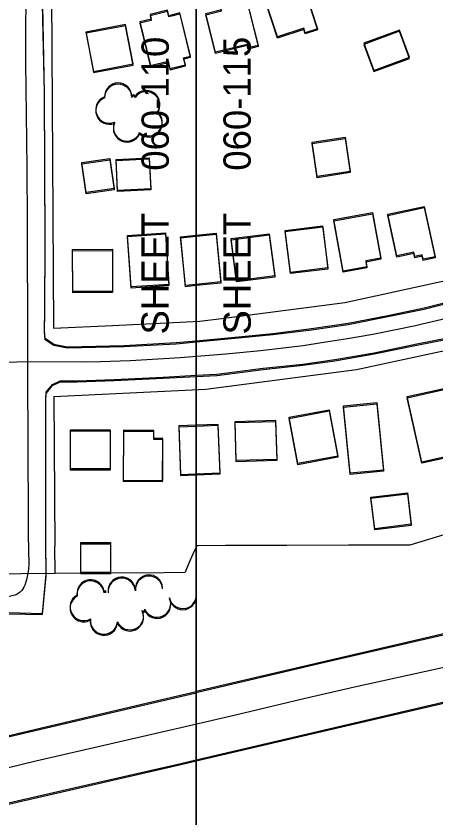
# Model space of a CAD drawing. Extents: x -25029 to 2274964, y -81170 to 687028.
# Drawn here: x 5120 to 5427, y -66702 to -66115 of the extents above; entities that cross this region are included whole.
import ezdxf

# ---------------------------------------------------------------- set-up
doc = ezdxf.new("R2010")
doc.units = 0
for name, color, linetype in [('60', 7, 'Continuous'), ('81911BEA - RW_X_Fee_RW', 7, 'Continuous'), ('BLDG', 7, 'Continuous'), ('GE_X_CL_2000', 7, 'Continuous'), ('INTERSTATE', 7, 'Continuous'), ('ROAD', 7, 'Continuous'), ('TI_SHEET', 7, 'Continuous'), ('TREES', 7, 'Continuous')]:
    doc.layers.add(name, color=color, linetype=linetype)

msp = doc.modelspace()

# ---------------------------------------------------------------- linework, layer by layer
at = {"layer": '60'}
for points in [[(251.64, -64748.36), (5251.64, -64748.36), (5251.64, -68748.36), (251.64, -68748.36)], [(5251.64, -64748.36), (10251.64, -64748.36), (10251.64, -68748.36), (5251.64, -68748.36)]]:
    msp.add_lwpolyline(points, close=True, dxfattribs=at)
at = {"layer": '81911BEA - RW_X_Fee_RW'}
for p, q in [((5147.5, -66393.78), (5148.19, -66503.36)), ((5455.1, -66488.17), (5408.19, -66502.77)), ((5148.4, -66523.25), (5148.19, -66503.36))]:
    msp.add_line(p, q, dxfattribs=at)
for points in [[(5145.67, -66099.86), (5146.42, -66219.85), (5147.19, -66343.78)], [(5147.19, -66343.78), (5190.34, -66341.73), (5230.27, -66339.83), (5254.28, -66338.69), (5270.12, -66336.62), (5309.76, -66331.45), (5349.41, -66326.27), (5360.59, -66324.81), (5388.67, -66318.76), (5427.75, -66310.34), (5465.39, -66302.23), (5466.82, -66301.79), (5505.09, -66290.18), (5543.34, -66278.57), (5567.98, -66271.09), (5581.24, -66265.84), (5618.41, -66251.12), (5655.58, -66236.4), (5667.65, -66231.62), (5691.88, -66219.63), (5727.7, -66201.9), (5763.74, -66184.07)], [(5147.5, -66393.78), (5258.71, -66388.5), (5369.1, -66374.08), (5477.93, -66350.63), (5582.07, -66319.02), (5584.46, -66318.3), (5687.96, -66277.31), (5787.74, -66227.94)], [(5252.05, -66503.03), (5249.21, -66509.15), (5246.43, -66515.84), (5243.72, -66522.55)], [(5408.19, -66502.77), (5363.19, -66502.67), (5318.18, -66502.82), (5301.71, -66502.87), (5278.19, -66502.95), (5273.19, -66502.96), (5252.05, -66503.03)], [(5098.37, -66523.74), (5123.31, -66523.5), (5148.4, -66523.25)], [(5148.4, -66523.25), (5188.31, -66522.98), (5228.31, -66522.67), (5243.72, -66522.55)]]:
    msp.add_lwpolyline(points, dxfattribs=at)
at = {"layer": 'BLDG'}
for p, q in [((5251.63, -66275.57), (5266.23, -66274.11)), ((5251.64, -66276.43), (5266.24, -66274.97)), ((5251.64, -66451.2), (5269.19, -66450.51)), ((5251.65, -66450.34), (5269.2, -66449.65))]:
    msp.add_line(p, q, dxfattribs=at)
for points in [[(5310.39, -66100.17), (5309.62, -66097.83), (5321.69, -66093.87), (5322.72, -66096.99), (5330.72, -66094.38), (5340.54, -66124.39), (5331.52, -66127.34), (5330.42, -66123.99), (5311.16, -66130.3), (5302.18, -66102.85)], [(5310.43, -66101.03), (5309.66, -66098.69), (5321.73, -66094.74), (5322.76, -66097.86), (5330.76, -66095.25), (5340.57, -66125.26), (5331.55, -66128.21), (5330.45, -66124.86), (5311.19, -66131.16), (5302.22, -66103.71)], [(5270.29, -66110.35), (5268.63, -66103.74), (5287.67, -66098.97), (5297.11, -66136.63), (5289.75, -66138.47), (5289.08, -66135.8), (5265.87, -66141.62), (5258.77, -66113.24)], [(5270.32, -66111.21), (5268.66, -66104.6), (5287.71, -66099.83), (5297.14, -66137.49), (5289.78, -66139.33), (5289.11, -66136.66), (5265.9, -66142.48), (5258.8, -66114.1)], [(5231.18, -66148.15), (5232.5, -66153.52), (5243.75, -66150.74), (5242.5, -66145.65), (5247.58, -66144.4), (5239.81, -66112.81), (5231.61, -66114.84), (5230.62, -66110.82), (5217.92, -66113.95), (5218.76, -66117.38), (5210.4, -66119.43), (5218.25, -66151.33)], [(5231.21, -66149), (5232.53, -66154.37), (5243.78, -66151.6), (5242.53, -66146.51), (5247.61, -66145.26), (5239.84, -66113.67), (5231.64, -66115.69), (5230.65, -66111.67), (5217.95, -66114.8), (5218.79, -66118.23), (5210.43, -66120.28), (5218.28, -66152.18)], [(5176.48, -66155.64), (5205.47, -66150.09), (5199.95, -66121.32), (5170.97, -66126.88)], [(5176.51, -66156.49), (5205.5, -66150.94), (5199.98, -66122.17), (5171, -66127.73)], [(5381.74, -66154.89), (5407.86, -66145.31), (5400.56, -66125.38), (5374.44, -66134.96)], [(5381.77, -66155.76), (5407.89, -66146.19), (5400.59, -66126.26), (5374.47, -66135.83)], [(5360.74, -66203.84), (5364.56, -66228.93), (5340.35, -66232.62), (5336.53, -66207.52)], [(5360.76, -66204.71), (5364.58, -66229.8), (5340.37, -66233.49), (5336.55, -66208.39)], [(5217.34, -66218.92), (5218.46, -66241.59), (5194.1, -66242.79), (5192.98, -66220.12)], [(5188.46, -66219.45), (5191.68, -66241.43), (5171.1, -66244.45), (5167.88, -66222.47)], [(5188.48, -66220.3), (5191.7, -66242.28), (5171.12, -66245.3), (5167.9, -66223.32)], [(5217.36, -66219.77), (5218.48, -66242.44), (5194.12, -66243.64), (5193, -66220.97)], [(5380.89, -66258.99), (5387.04, -66292.37), (5375.87, -66294.42), (5376.66, -66298.7), (5359.39, -66301.88), (5352.46, -66264.22)], [(5380.91, -66259.86), (5387.05, -66293.24), (5375.88, -66295.29), (5376.67, -66299.57), (5359.4, -66302.75), (5352.48, -66265.09)], [(5418.78, -66254.53), (5426.74, -66291.34), (5417.89, -66293.25), (5417.21, -66290.11), (5411.8, -66291.28), (5411.13, -66288.15), (5398.73, -66290.84), (5392.12, -66260.3)], [(5418.8, -66255.41), (5426.75, -66292.22), (5417.9, -66294.13), (5417.22, -66290.99), (5411.81, -66292.16), (5411.14, -66289.03), (5398.74, -66291.71), (5392.14, -66261.17)], [(5344.33, -66268.7), (5348.12, -66299.5), (5320.73, -66302.87), (5316.94, -66272.08)], [(5344.34, -66269.57), (5348.13, -66300.37), (5320.74, -66303.74), (5316.95, -66272.94)], [(5229.16, -66273.87), (5231.7, -66311.66), (5204, -66313.52), (5201.46, -66275.73)], [(5229.17, -66274.72), (5231.71, -66312.51), (5204.01, -66314.37), (5201.47, -66276.58)], [(5305.24, -66274.52), (5309.22, -66305.4), (5281.27, -66309), (5277.29, -66278.11)], [(5305.25, -66275.38), (5309.23, -66306.26), (5281.28, -66309.86), (5277.3, -66278.97)], [(5190.31, -66285.95), (5190.48, -66316.74), (5161.23, -66316.91), (5161.05, -66286.12)], [(5190.32, -66286.8), (5190.49, -66317.59), (5161.24, -66317.76), (5161.06, -66286.97)], [(5434.37, -66387.59), (5445.02, -66435.61), (5416.95, -66441.83), (5406.31, -66393.81)], [(5434.37, -66388.47), (5445.01, -66436.49), (5416.94, -66442.71), (5406.31, -66394.69)], [(5383.91, -66398.23), (5388.79, -66447.65), (5364.59, -66450.03), (5359.71, -66400.61)], [(5383.91, -66399.1), (5388.78, -66448.52), (5364.58, -66450.9), (5359.71, -66401.48)], [(5319.68, -66408.97), (5348.98, -66403.41), (5355.42, -66437.35), (5326.13, -66442.91)], [(5319.68, -66409.84), (5348.98, -66404.28), (5355.41, -66438.22), (5326.12, -66443.78)], [(5310.93, -66439.56), (5310.08, -66411.42), (5279.96, -66412.31), (5280.8, -66440.46)], [(5310.92, -66440.42), (5310.08, -66412.28), (5279.96, -66413.17), (5280.79, -66441.32)], [(5188.76, -66418.07), (5188.77, -66446.78), (5159.7, -66446.78), (5159.69, -66418.07)], [(5227.15, -66455.18), (5227.29, -66424.43), (5220.66, -66424.4), (5220.69, -66418.6), (5198.49, -66418.49), (5198.32, -66455.04)], [(5188.76, -66418.92), (5188.76, -66447.63), (5159.69, -66447.63), (5159.69, -66418.92)], [(5227.14, -66456.03), (5227.29, -66425.28), (5220.66, -66425.25), (5220.69, -66419.45), (5198.49, -66419.34), (5198.31, -66455.89)], [(5406.41, -66465.12), (5409.17, -66488.26), (5382.43, -66491.45), (5379.67, -66468.31)], [(5406.42, -66464.24), (5409.18, -66487.38), (5382.44, -66490.58), (5379.68, -66467.44)], [(5188.95, -66500.78), (5188.96, -66522.74), (5167.13, -66522.74), (5167.12, -66500.78)], [(5188.94, -66501.63), (5188.94, -66523.59), (5167.11, -66523.59), (5167.11, -66501.63)]]:
    msp.add_lwpolyline(points, close=True, dxfattribs=at)
for points in [[(5251.63, -66311.67), (5243.91, -66312.45), (5240.32, -66276.71), (5251.63, -66275.57)], [(5251.64, -66312.53), (5243.92, -66313.31), (5240.33, -66277.57), (5251.64, -66276.43)], [(5266.23, -66274.11), (5269.82, -66309.85), (5251.63, -66311.67)], [(5266.24, -66274.97), (5269.83, -66310.71), (5251.64, -66312.53)], [(5251.64, -66414.83), (5238.92, -66415.33), (5240.31, -66450.78), (5251.65, -66450.34)], [(5251.64, -66415.69), (5238.92, -66416.19), (5240.3, -66451.64), (5251.64, -66451.2)], [(5269.2, -66449.65), (5267.81, -66414.2), (5251.64, -66414.83)], [(5269.19, -66450.51), (5267.81, -66415.06), (5251.64, -66415.69)]]:
    msp.add_lwpolyline(points, dxfattribs=at)
at = {"layer": 'GE_X_CL_2000'}
for points in [[(5126.97, -66079.42), (5126.7, -66149.12), (5127.36, -66206.19), (5127.6, -66226.77), (5127.78, -66265.27), (5128.06, -66355.87), (5128.1, -66368.14)], [(5128.1, -66368.14), (5170.29, -66368.39), (5181.71, -66368.15), (5203.38, -66367.49), (5240.03, -66365.24), (5273.5, -66362.61), (5298.89, -66360.02), (5330.01, -66356.29), (5343.4, -66354.31), (5362.63, -66351.37), (5381.01, -66348.19), (5412.35, -66341.64), (5417.29, -66340.46), (5441.35, -66334.9)], [(5128.1, -66368.14), (5128.39, -66439.18), (5128.74, -66473.75), (5128.73, -66495.35), (5129.11, -66516.51), (5128.81, -66520.43), (5128.2, -66524.3), (5127.29, -66528.13), (5126.1, -66531.87), (5125.57, -66533.31), (5124.84, -66534.67), (5123.92, -66535.91), (5122.84, -66537), (5121.61, -66537.93), (5120.27, -66538.68), (5118.83, -66539.23), (5114.04, -66540.59), (5109.18, -66541.69), (5104.28, -66542.53), (5099.34, -66543.11), (5094.37, -66543.42), (5079.51, -66544.72)], [(5104.28, -66368.78), (5128.1, -66368.14)], [(5981.87, -66464.24), (5922.17, -66477.64), (5857.46, -66493), (5786.13, -66509.19), (5719.29, -66524.87), (5670.87, -66535.85), (5611.75, -66549.17), (5549.54, -66564.55), (5492.33, -66578.5), (5429.87, -66593.04), (5367.68, -66606.65), (5330.61, -66615.14), (5280.57, -66627.16), (5256.37, -66632.8), (5216.04, -66642.19), (5134.32, -66660.77), (5009.74, -66691.08)]]:
    msp.add_lwpolyline(points, dxfattribs=at)
at = {"layer": 'INTERSTATE'}
for points in [[(5739.15, -66497.36), (5724.5, -66500.7), (5574, -66536.15), (5469.71, -66560.01), (5342.74, -66589.38), (5251.64, -66610.71)], [(5739.16, -66496.44), (5724.51, -66499.79), (5574.02, -66535.25), (5469.73, -66559.13), (5342.76, -66588.51), (5251.67, -66609.85)], [(5251.64, -66660.76), (5337.36, -66640.68), (5518.13, -66598.57), (5709.97, -66554.09), (5738.27, -66547.49)], [(5251.67, -66659.9), (5337.39, -66639.81), (5518.16, -66597.68), (5709.99, -66553.18), (5738.29, -66546.57)], [(4763.21, -66724.38), (4935.14, -66684.94), (5062.76, -66655), (5211.77, -66620.04), (5251.64, -66610.71)], [(4763.25, -66723.58), (4935.18, -66684.12), (5062.79, -66654.17), (5211.8, -66619.19), (5251.67, -66609.85)], [(2836.4, -67221.47), (2878.55, -67211.7), (3322.45, -67108.94), (3720.34, -67016.63), (3874.97, -66980), (4052.06, -66938.66), (4166.99, -66911.77), (4247.05, -66893.77), (4291.44, -66883.5), (4341.55, -66872.18), (4415.19, -66854.72), (4493.53, -66836.11), (4576.69, -66817.08), (4665.21, -66796.35), (4768.34, -66772.72), (4894.6, -66743.46), (5049.03, -66707.18), (5162.01, -66681.35), (5240.41, -66663.39), (5251.64, -66660.76)], [(2836.5, -67220.91), (2878.65, -67211.13), (3322.54, -67108.32), (3720.42, -67015.96), (3875.04, -66979.31), (4052.13, -66937.95), (4167.05, -66911.05), (4247.11, -66893.04), (4291.5, -66882.76), (4341.61, -66871.43), (4415.25, -66853.97), (4493.58, -66835.35), (4576.74, -66816.31), (4665.26, -66795.56), (4768.39, -66771.92), (4894.64, -66742.65), (5049.07, -66706.35), (5162.05, -66680.5), (5240.44, -66662.53), (5251.67, -66659.9)]]:
    msp.add_lwpolyline(points, dxfattribs=at)
at = {"layer": 'ROAD'}
for points in [[(5140.5, -66171.08), (5139.24, -66106.38), (5139.14, -66100.22), (5141.82, -66093.85), (5147.48, -66089.65), (5158.74, -66087.52), (5193.19, -66080.42), (5223.26, -66074.46), (5248.44, -66068.92), (5251.6, -66068.18)], [(5140.53, -66171.92), (5139.27, -66107.22), (5139.18, -66101.06), (5141.86, -66094.69), (5147.52, -66090.49), (5158.78, -66088.37), (5193.23, -66081.27), (5223.3, -66075.31), (5248.48, -66069.78), (5251.64, -66069.04)], [(5251.64, -66353.17), (5237, -66354.56), (5198.86, -66356.54), (5157.2, -66357.56), (5147.41, -66355.66), (5141.2, -66351.32), (5140.52, -66345.6), (5140.9, -66330.78), (5141.06, -66280.68), (5140.5, -66171.08)], [(5251.64, -66354.03), (5237, -66355.42), (5198.86, -66357.39), (5157.2, -66358.41), (5147.41, -66356.5), (5141.2, -66352.16), (5140.53, -66346.44), (5140.91, -66331.62), (5141.07, -66281.52), (5140.53, -66171.92)], [(5251.64, -66378.25), (5266.76, -66377.47), (5300.65, -66373.11), (5329.77, -66370.01), (5353.18, -66366.69), (5382.08, -66361.74), (5413.24, -66355.21), (5435.71, -66350.85), (5452.26, -66346.58), (5478.3, -66340.04), (5506.45, -66333.2), (5535.22, -66324.58), (5568.7, -66313.99), (5602.65, -66302.38), (5630.1, -66292.08), (5664.28, -66278.48), (5696.72, -66264.35), (5738.82, -66245.05), (5743.57, -66242.59)], [(5251.64, -66379.11), (5266.76, -66378.33), (5300.65, -66373.97), (5329.77, -66370.88), (5353.18, -66367.56), (5382.08, -66362.61), (5413.24, -66356.09), (5435.71, -66351.73), (5452.27, -66347.46), (5478.31, -66340.92), (5506.46, -66334.09), (5535.23, -66325.47), (5568.71, -66314.89), (5602.66, -66303.28), (5630.11, -66292.98), (5664.29, -66279.39), (5696.74, -66265.26), (5738.84, -66245.97), (5743.59, -66243.51)], [(5448.27, -66321.68), (5418.75, -66329.06), (5392.03, -66334.58), (5362.93, -66340.36), (5336.11, -66344.2), (5307.81, -66347.83), (5277.49, -66350.7), (5251.64, -66353.17)], [(5448.28, -66322.56), (5418.76, -66329.94), (5392.04, -66335.45), (5362.94, -66341.23), (5336.12, -66345.07), (5307.82, -66348.69), (5277.49, -66351.56), (5251.64, -66354.03)], [(5114.12, -66552.91), (5139.07, -66553.53), (5141.87, -66525.09), (5141.59, -66500.7), (5141.62, -66443.02), (5141.65, -66396.51), (5141.87, -66391.5), (5146.46, -66385.75), (5152.02, -66383.08), (5164.47, -66383.1), (5191.5, -66382.1), (5227.59, -66380.34), (5251.64, -66379.11)], [(5114.14, -66552.07), (5139.09, -66552.69), (5141.89, -66524.25), (5141.6, -66499.86), (5141.63, -66442.18), (5141.65, -66395.67), (5141.87, -66390.66), (5146.46, -66384.91), (5152.02, -66382.24), (5164.47, -66382.25), (5191.5, -66381.25), (5227.59, -66379.49), (5251.64, -66378.25)]]:
    msp.add_lwpolyline(points, dxfattribs=at)
at = {"layer": 'TREES'}
for centre, radius, start, end in [((5194.53, -66174.09), 10, 0.72699, 180.72699), ((5194.55, -66174.94), 10, 0.71999, 180.71999), ((5215.1, -66179.62), 10, 325.46359, 145.46359), ((5215.12, -66180.47), 10, 325.45659, 145.45659), ((5188.15, -66183.54), 10, 111.19642, 291.19642), ((5188.17, -66184.39), 10, 111.18942, 291.18942), ((5205.69, -66173.95), 1.16, 0.38729, 180.38729), ((5205.72, -66174.81), 1.16, 0.38029, 180.38029), ((5216.8, -66192.86), 10, 229.23973, 49.23973), ((5216.82, -66193.72), 10, 229.23273, 49.23273), ((5201.02, -66196.65), 10, 157.75568, 337.75568), ((5201.04, -66197.5), 10, 157.74868, 337.74868), ((5217.14, -66534.48), 10, 4.36895, 184.36895), ((5174.37, -66538.83), 10, 7.21231, 187.21231), ((5174.39, -66537.98), 10, 7.21931, 187.21931), ((5197.18, -66536.86), 10, 4.36195, 184.36195), ((5197.2, -66536), 10, 4.36895, 184.36895), ((5217.12, -66535.34), 10, 4.36195, 184.36195), ((5184.98, -66536.71), 0.665, 0.63266, 180.63266), ((5169.32, -66548.82), 10, 119.12285, 299.12285), ((5169.34, -66547.97), 10, 119.12985, 299.12985), ((5184.96, -66537.57), 0.665, 0.62566, 180.62566), ((5223.03, -66546.3), 10, 204.91528, 24.91528), ((5223.05, -66545.44), 10, 204.92228, 24.92228), ((5241.87, -66539.95), 10, 192.3555, 12.3555), ((5241.89, -66539.09), 10, 192.3625, 12.3625), ((5203.13, -66555.54), 10, 204.91528, 24.91528), ((5203.16, -66554.68), 10, 204.92228, 24.92228), ((5213.08, -66550.92), 0.969, 204.91527, 24.91529), ((5213.11, -66550.06), 0.969, 204.92227, 24.92229), ((5184.12, -66558.65), 10, 173.69082, 353.69082), ((5184.15, -66557.8), 10, 173.69782, 353.69782)]:
    msp.add_arc(centre, radius, start, end, dxfattribs=at)

# ---------------------------------------------------------------- texts
at = {"layer": 'TI_SHEET'}
for s, p in [('060-110', (5231.64, -66228.36)), ('060-115', (5291.64, -66228.36)), ('SHEET', (5231.64, -66348.36)), ('SHEET', (5291.64, -66348.36))]:
    msp.add_text(s, height=20, rotation=90, dxfattribs=at).set_placement(p)

doc.saveas('drawing.dxf')
